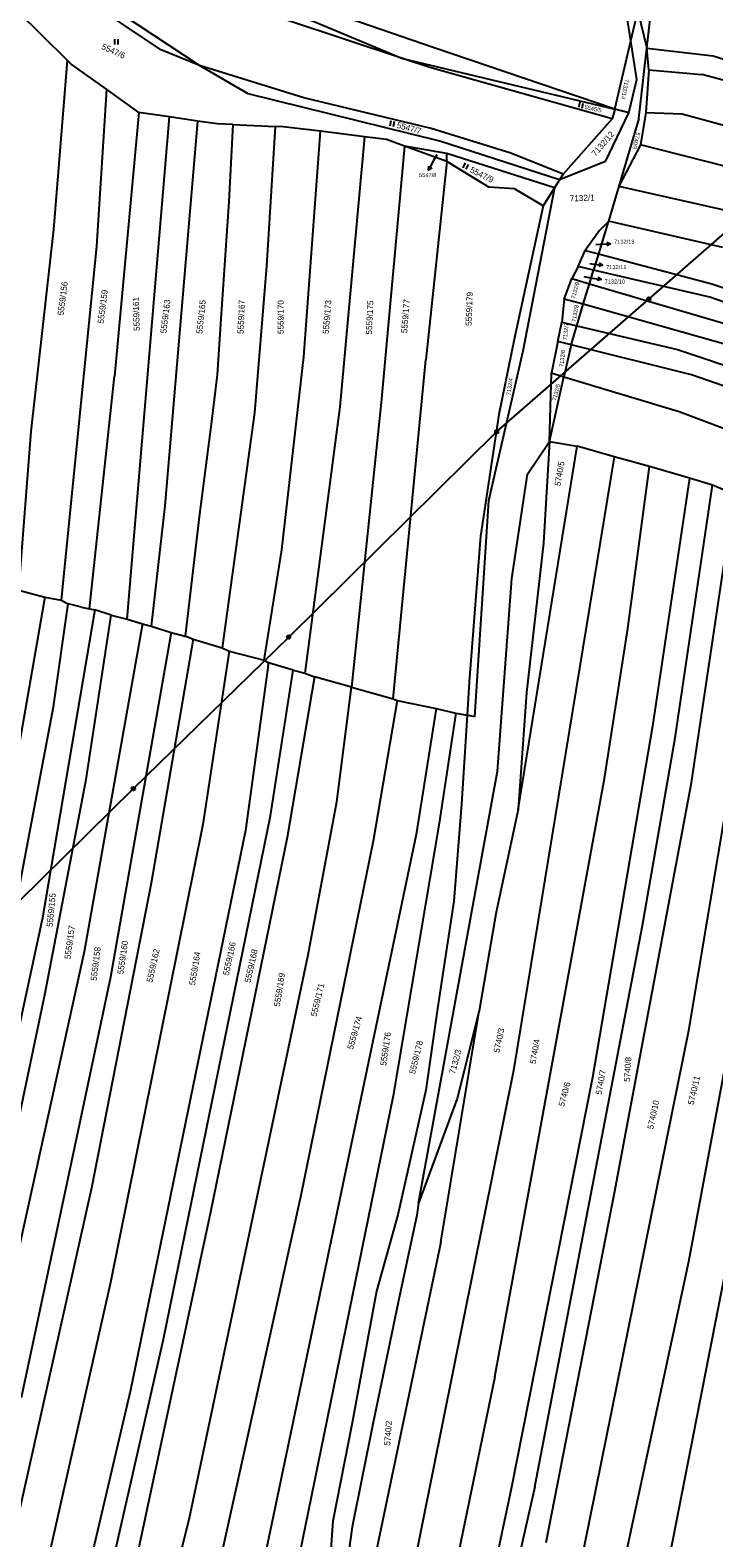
# Model space of a CAD drawing. Extents: x -593183 to -588034, y -1130415 to -1124994.
# Drawn here: x -591049.3 to -590858.4, y -1126833.9 to -1126413 of the extents above; entities that cross this region are included whole.
import ezdxf

# ---------------------------------------------------------------- set-up
doc = ezdxf.new("R2010")
doc.units = 0
for name, color, linetype in [('Vrstva 1', 7, 'Continuous'), ('Vrstva 12', 7, 'Continuous'), ('Vrstva 16', 7, 'Continuous'), ('Vrstva 18', 7, 'Continuous'), ('Vrstva 25', 7, 'Continuous'), ('Vrstva 26', 7, 'Continuous')]:
    doc.layers.add(name, color=color, linetype=linetype)

msp = doc.modelspace()

# ---------------------------------------------------------------- linework, layer by layer
at = {"layer": 'Vrstva 1'}
for p, q in [((-591035.5, -1126403.26), (-591012.99, -1126418.42)), ((-590990.37, -1126402.01), (-590945.33, -1126420.89)), ((-590881.56, -1126415.98), (-590884.07, -1126400.03)), ((-590877.09, -1126418), (-590875.23, -1126401.59)), ((-591038.87, -1126421.42), (-591052.88, -1126407.6)), ((-591002, -1126422.84), (-591027.68, -1126405.91)), ((-590936.7, -1126417.8), (-590974.9, -1126404.74)), ((-590881.56, -1126415.98), (-590879.61, -1126407.64)), ((-590879.61, -1126407.64), (-590877.09, -1126418)), ((-590945.33, -1126420.89), (-590977.35, -1126410.31)), ((-590886.01, -1126435.04), (-590881.56, -1126415.98)), ((-590879.87, -1126426.72), (-590881.56, -1126415.98)), ((-591002, -1126422.84), (-591012.99, -1126418.42)), ((-590886.01, -1126435.04), (-590936.7, -1126417.8)), ((-590879.32, -1126437.66), (-590877.09, -1126418)), ((-590877.09, -1126418), (-590858.61, -1126420.13)), ((-590876.56, -1126424.1), (-590877.09, -1126418)), ((-590858.61, -1126420.13), (-590806.66, -1126436.42)), ((-591042.66, -1126468.68), (-591038.87, -1126421.42)), ((-591037.8, -1126422.48), (-591038.87, -1126421.42)), ((-591027.99, -1126429.5), (-591037.8, -1126422.48)), ((-590972.82, -1126431.84), (-591002, -1126422.84)), ((-590988.41, -1126430.81), (-591002, -1126422.84)), ((-590937.71, -1126423.41), (-590945.33, -1126420.89)), ((-590945.33, -1126420.89), (-590886.01, -1126435.04)), ((-590886.79, -1126437.76), (-590937.71, -1126423.41)), ((-590876.56, -1126424.1), (-590877.34, -1126436.01)), ((-590876.56, -1126424.1), (-590861.73, -1126425.37)), ((-590882.07, -1126436.04), (-590879.87, -1126426.72)), ((-590836.66, -1126432.03), (-590861.73, -1126425.37)), ((-591027.99, -1126429.5), (-591030.78, -1126473.31)), ((-591018.94, -1126435.97), (-591027.99, -1126429.5)), ((-590934.92, -1126443.94), (-590988.41, -1126430.81)), ((-590937.3, -1126440.41), (-590972.82, -1126431.84)), ((-591018.94, -1126435.97), (-591025.68, -1126509.58)), ((-591022.15, -1126577.44), (-591010.33, -1126437.21)), ((-591010.33, -1126437.21), (-591018.94, -1126435.97)), ((-591002.5, -1126438.35), (-591010.33, -1126437.21)), ((-590888.64, -1126449.69), (-590882.07, -1126436.04)), ((-590886.01, -1126435.04), (-590886.79, -1126437.76)), ((-590882.07, -1126436.04), (-590886.01, -1126435.04)), ((-590877.34, -1126436.01), (-590878.88, -1126445.02)), ((-590877.34, -1126436.01), (-590867.19, -1126436.37)), ((-590867.19, -1126436.37), (-590830.58, -1126446.42)), ((-591002.5, -1126438.35), (-591011.71, -1126545.79)), ((-590997.02, -1126439.14), (-591002.5, -1126438.35)), ((-590992.71, -1126439.33), (-590997.02, -1126439.14)), ((-590992.71, -1126439.33), (-590993.79, -1126460.85)), ((-590992.71, -1126439.33), (-590980.85, -1126439.86)), ((-590980.85, -1126439.86), (-590983.24, -1126478.9)), ((-590978.59, -1126439.96), (-590980.85, -1126439.86)), ((-590968.21, -1126441.23), (-590978.59, -1126439.96)), ((-590972.86, -1126504.18), (-590968.21, -1126441.23)), ((-590955.92, -1126442.74), (-590968.21, -1126441.23)), ((-590915.08, -1126447.3), (-590937.3, -1126440.41)), ((-590886.79, -1126437.76), (-590900.42, -1126453.15)), ((-590879.32, -1126437.66), (-590884.92, -1126456.54)), ((-590955.92, -1126442.74), (-590962.79, -1126518.13)), ((-590949.81, -1126443.49), (-590955.92, -1126442.74)), ((-590944.76, -1126445.34), (-590951.29, -1126516.95)), ((-590944.76, -1126445.34), (-590949.81, -1126443.49)), ((-590932.94, -1126449.66), (-590944.76, -1126445.34)), ((-590932.92, -1126447.46), (-590944.76, -1126445.34)), ((-590901.45, -1126454.79), (-590934.92, -1126443.94)), ((-590878.88, -1126445.02), (-590884.92, -1126456.54)), ((-590848.57, -1126452.67), (-590878.88, -1126445.02)), ((-590932.94, -1126449.66), (-590938.79, -1126505)), ((-590932.94, -1126449.66), (-590932.92, -1126447.46)), ((-590921.22, -1126456.79), (-590932.94, -1126449.66)), ((-590902.85, -1126457.03), (-590932.92, -1126447.46)), ((-590900.42, -1126453.15), (-590915.08, -1126447.3)), ((-590888.64, -1126449.69), (-590901.45, -1126454.79)), ((-590900.42, -1126453.15), (-590901.45, -1126454.79)), ((-590913.99, -1126457.32), (-590921.22, -1126456.79)), ((-590906.01, -1126462.04), (-590913.99, -1126457.32)), ((-590902.85, -1126457.03), (-590911.73, -1126502.6)), ((-590902.85, -1126457.03), (-590906.01, -1126462.04)), ((-590901.45, -1126454.79), (-590902.85, -1126457.03)), ((-590884.92, -1126456.54), (-590887.82, -1126466.29)), ((-590884.92, -1126456.54), (-590853.08, -1126463.7)), ((-590993.79, -1126460.85), (-590996.07, -1126493.62)), ((-590906.01, -1126462.04), (-590913.99, -1126498.85)), ((-590887.87, -1126466.47), (-590890.58, -1126475.45)), ((-590890.32, -1126468.95), (-590887.87, -1126466.47)), ((-590887.82, -1126466.29), (-590887.87, -1126466.47)), ((-590855.84, -1126473.62), (-590887.82, -1126466.29)), ((-591048.97, -1126525.04), (-591042.66, -1126468.68)), ((-590890.32, -1126468.95), (-590894.31, -1126474.46)), ((-591030.78, -1126473.31), (-591040.65, -1126572.15)), ((-590896.29, -1126478.99), (-590894.31, -1126474.46)), ((-590894.31, -1126474.46), (-590890.58, -1126475.45)), ((-590983.24, -1126478.9), (-590986.61, -1126519.85)), ((-590896.29, -1126478.99), (-590897.99, -1126482.36)), ((-590891.95, -1126479.99), (-590896.29, -1126478.99)), ((-590890.58, -1126475.45), (-590891.95, -1126479.99)), ((-590890.58, -1126475.45), (-590858.91, -1126483.81)), ((-590900.13, -1126488.13), (-590897.99, -1126482.36)), ((-590897.99, -1126482.36), (-590893.1, -1126483.79)), ((-590893.1, -1126483.79), (-590891.95, -1126479.99)), ((-590859.47, -1126487.49), (-590891.95, -1126479.99)), ((-590894.83, -1126489.53), (-590893.1, -1126483.79)), ((-590893.1, -1126483.79), (-590851.55, -1126495.96)), ((-590815.96, -1126502.74), (-590859.47, -1126487.49)), ((-590858.91, -1126483.81), (-590820.95, -1126496.27)), ((-590900.13, -1126488.13), (-590900.85, -1126494.53)), ((-590894.83, -1126489.53), (-590900.13, -1126488.13)), ((-590896.64, -1126495.53), (-590894.83, -1126489.53)), ((-590835.42, -1126506.28), (-590894.83, -1126489.53)), ((-590996.07, -1126493.62), (-590997.03, -1126509.24)), ((-590901.98, -1126499.92), (-590900.85, -1126494.53)), ((-590900.85, -1126494.53), (-590896.64, -1126495.53)), ((-590898.16, -1126500.59), (-590896.64, -1126495.53)), ((-590896.64, -1126495.53), (-590868.56, -1126502.18)), ((-590913.99, -1126498.85), (-590918.38, -1126520.3)), ((-590901.98, -1126499.92), (-590903.71, -1126508.68)), ((-590898.22, -1126500.86), (-590901.98, -1126499.92)), ((-590979.03, -1126558.05), (-590972.86, -1126504.18)), ((-590911.73, -1126502.6), (-590921.25, -1126544.41)), ((-590898.22, -1126500.86), (-590900.22, -1126509.73)), ((-590898.16, -1126500.59), (-590898.22, -1126500.86)), ((-590864.6, -1126509.26), (-590898.22, -1126500.86)), ((-590868.56, -1126502.18), (-590829.48, -1126515.21)), ((-590947.89, -1126599.68), (-590938.79, -1126505)), ((-590904.3, -1126527.87), (-590903.71, -1126508.68)), ((-590903.71, -1126508.68), (-590900.22, -1126509.73)), ((-591032.7, -1126574.54), (-591025.68, -1126509.58)), ((-590997.03, -1126509.24), (-590998.74, -1126522.95)), ((-590904.3, -1126527.87), (-590900.22, -1126509.73)), ((-590900.22, -1126509.73), (-590868.02, -1126519.45)), ((-590838.54, -1126518.33), (-590864.6, -1126509.26)), ((-590951.29, -1126516.95), (-590959.55, -1126596.45)), ((-590986.61, -1126519.85), (-590995.7, -1126585.39)), ((-590962.79, -1126518.13), (-590972.57, -1126592.54)), ((-590918.38, -1126520.3), (-590923.49, -1126554.28)), ((-590868.02, -1126519.45), (-590831.49, -1126533.33)), ((-591052.44, -1126569.35), (-591048.97, -1126525.04)), ((-590998.74, -1126522.95), (-591001.98, -1126548.1)), ((-590912.99, -1126630.56), (-590896.51, -1126529.13)), ((-590910.37, -1126536.92), (-590904.3, -1126527.87)), ((-590904.3, -1126527.87), (-590905.97, -1126556.17)), ((-590904.3, -1126527.87), (-590896.51, -1126529.13)), ((-590886.2, -1126532.1), (-590896.51, -1126529.13)), ((-590886.2, -1126532.1), (-590914.28, -1126703.43)), ((-590876.33, -1126534.85), (-590886.2, -1126532.1)), ((-590914.74, -1126566.12), (-590910.37, -1126536.92)), ((-590882.36, -1126580.08), (-590876.33, -1126534.85)), ((-590865.14, -1126538.04), (-590876.33, -1126534.85)), ((-590865.14, -1126538.04), (-590875.49, -1126607.33)), ((-590858.78, -1126540.02), (-590865.14, -1126538.04)), ((-590869.16, -1126610.6), (-590858.78, -1126540.02)), ((-590852.71, -1126542.56), (-590864.77, -1126623.65)), ((-590852.71, -1126542.56), (-590858.78, -1126540.02)), ((-591011.71, -1126545.79), (-591015.51, -1126579.35)), ((-590921.25, -1126544.41), (-590925.22, -1126604.73)), ((-591001.98, -1126548.1), (-591006.01, -1126582.17)), ((-590923.49, -1126554.28), (-590926.65, -1126594.91)), ((-590983.96, -1126588.9), (-590979.03, -1126558.05)), ((-590905.97, -1126556.17), (-590910.69, -1126597.88)), ((-590918.8, -1126619.88), (-590914.74, -1126566.12)), ((-591045.14, -1126571.31), (-591060.01, -1126656.25)), ((-591052.44, -1126569.35), (-591045.14, -1126571.31)), ((-591045.14, -1126571.31), (-591040.65, -1126572.15)), ((-591031.24, -1126574.82), (-591045.87, -1126660.79)), ((-591042.76, -1126601.91), (-591038.68, -1126573.14)), ((-591040.65, -1126572.15), (-591038.68, -1126573.14)), ((-591034.89, -1126574.12), (-591038.68, -1126573.14)), ((-591034.89, -1126574.12), (-591032.7, -1126574.54)), ((-591032.7, -1126574.54), (-591031.24, -1126574.82)), ((-591026.65, -1126576.31), (-591031.24, -1126574.82)), ((-591017.94, -1126578.7), (-591034.21, -1126670.29)), ((-591033.65, -1126622.17), (-591026.65, -1126576.31)), ((-591026.65, -1126576.31), (-591022.15, -1126577.44)), ((-591022.15, -1126577.44), (-591017.94, -1126578.7)), ((-591017.94, -1126578.7), (-591015.51, -1126579.35)), ((-591015.51, -1126579.35), (-591009.9, -1126581.17)), ((-590888.87, -1126621.92), (-590882.36, -1126580.08)), ((-591009.9, -1126581.17), (-591026.88, -1126677.39)), ((-591003.72, -1126582.99), (-591015.5, -1126651.12)), ((-591009.9, -1126581.17), (-591006.01, -1126582.17)), ((-591006.01, -1126582.17), (-591005.55, -1126582.29)), ((-591005.55, -1126582.29), (-591003.72, -1126582.99)), ((-591003.72, -1126582.99), (-590995.7, -1126585.39)), ((-590993.74, -1126586.37), (-591001.04, -1126634.71)), ((-590995.7, -1126585.39), (-590993.74, -1126586.37)), ((-590993.74, -1126586.37), (-590983.96, -1126588.9)), ((-590982.69, -1126589.6), (-590989.15, -1126636.4)), ((-590983.96, -1126588.9), (-590982.69, -1126589.6)), ((-590975.8, -1126591.66), (-590982.69, -1126589.6)), ((-590982.12, -1126632.37), (-590975.8, -1126591.66)), ((-590975.8, -1126591.66), (-590972.57, -1126592.54)), ((-590972.57, -1126592.54), (-590969.9, -1126593.52)), ((-590969.9, -1126593.52), (-590977.48, -1126638.36)), ((-590959.55, -1126596.45), (-590969.9, -1126593.52)), ((-590963.62, -1126628.42), (-590959.55, -1126596.45)), ((-590959.55, -1126596.45), (-590947.89, -1126599.68)), ((-590926.65, -1126594.91), (-590927.25, -1126604.25)), ((-590946.77, -1126600.1), (-590953.5, -1126639.39)), ((-590947.89, -1126599.68), (-590946.77, -1126600.1)), ((-590946.77, -1126600.1), (-590935.87, -1126602.35)), ((-590910.69, -1126597.88), (-590912.99, -1126630.56)), ((-591056.79, -1126676.03), (-591042.76, -1126601.91)), ((-590935.87, -1126602.35), (-590941.48, -1126637.53)), ((-590935.87, -1126602.35), (-590930.43, -1126603.68)), ((-590930.43, -1126603.68), (-590935.05, -1126634.36)), ((-590930.43, -1126603.68), (-590927.25, -1126604.25)), ((-590927.25, -1126604.25), (-590928.83, -1126629.12)), ((-590925.22, -1126604.73), (-590927.25, -1126604.25)), ((-590875.49, -1126607.33), (-590892.29, -1126705.38)), ((-590878.34, -1126662.92), (-590869.16, -1126610.6)), ((-590865.36, -1126692.24), (-590851.66, -1126610.67)), ((-591045.15, -1126682.35), (-591033.65, -1126622.17)), ((-590940.82, -1126740.47), (-590918.8, -1126619.88)), ((-590919.55, -1126788.99), (-590888.87, -1126621.92)), ((-590864.77, -1126623.65), (-590886.22, -1126737.67)), ((-590971.61, -1126671.18), (-590963.62, -1126628.42)), ((-590928.83, -1126629.12), (-590930.95, -1126656.14)), ((-590912.99, -1126630.56), (-590919.18, -1126659.26)), ((-591001.04, -1126634.71), (-591026.84, -1126762.58)), ((-591012, -1126778.42), (-590982.12, -1126632.37)), ((-590935.05, -1126634.36), (-590947.93, -1126710.53)), ((-590989.15, -1126636.4), (-591021.24, -1126792.68)), ((-590977.48, -1126638.36), (-590998.93, -1126742.99)), ((-590941.48, -1126637.53), (-590989.88, -1126868.47)), ((-590865.36, -1126756.74), (-590842.92, -1126636.23)), ((-590953.5, -1126639.39), (-590973.7, -1126738.32)), ((-591015.5, -1126651.12), (-591032.03, -1126735.82)), ((-590930.95, -1126656.14), (-590935.49, -1126686.11)), ((-590919.18, -1126659.26), (-590923.92, -1126686.75)), ((-591045.87, -1126660.79), (-591068.16, -1126764.36)), ((-590908.39, -1126819.67), (-590878.34, -1126662.92)), ((-591034.21, -1126670.29), (-591064.23, -1126806.44)), ((-591004.84, -1126828.75), (-590971.61, -1126671.18)), ((-590838.7, -1126674.88), (-590870.73, -1126838.99)), ((-591026.88, -1126677.39), (-591035.97, -1126720.5)), ((-591061.56, -1126760.16), (-591045.15, -1126682.35)), ((-590935.49, -1126686.11), (-590938.78, -1126708.95)), ((-590934.64, -1126751.39), (-590923.92, -1126686.75)), ((-590923.92, -1126686.75), (-590930, -1126711.22)), ((-590905.33, -1126889.41), (-590865.36, -1126692.24)), ((-590914.28, -1126703.43), (-590949.65, -1126878.56)), ((-590892.29, -1126705.38), (-590915.01, -1126820.2)), ((-590947.93, -1126710.53), (-590980.76, -1126870.94)), ((-590938.78, -1126708.95), (-590946.57, -1126743.73)), ((-590930, -1126711.22), (-590940.82, -1126740.47)), ((-591035.97, -1126720.5), (-591051.81, -1126794.83)), ((-591032.03, -1126735.82), (-591053.05, -1126829.86)), ((-590973.7, -1126738.32), (-591001.85, -1126865.69)), ((-590886.22, -1126737.67), (-590905.25, -1126835.28)), ((-590998.93, -1126742.99), (-591024.07, -1126860.54)), ((-590946.57, -1126743.73), (-590952.53, -1126765.05)), ((-590941.3, -1126743.79), (-590946.47, -1126767.78)), ((-590940.82, -1126740.47), (-590941.3, -1126743.79)), ((-590934.64, -1126751.39), (-590960.74, -1126876.09)), ((-590894.63, -1126893.13), (-590865.36, -1126756.74)), ((-591026.84, -1126762.58), (-591047.66, -1126855.07)), ((-590952.53, -1126765.05), (-590959.4, -1126801.78)), ((-590946.47, -1126767.78), (-590953.56, -1126802.16)), ((-591030.43, -1126859.07), (-591012, -1126778.42)), ((-590919.55, -1126788.99), (-590938.47, -1126880.7)), ((-591021.24, -1126792.68), (-591036.51, -1126857.66)), ((-590959.4, -1126801.78), (-590964.74, -1126829.24)), ((-590953.56, -1126802.16), (-590959.32, -1126830.88)), ((-590915.01, -1126820.2), (-590928.24, -1126883.34)), ((-590908.39, -1126819.67), (-590922.99, -1126884.51)), ((-591013.53, -1126862.98), (-591004.84, -1126828.75)), ((-590964.74, -1126829.24), (-590966.45, -1126852.45)), ((-590959.32, -1126830.88), (-590962.49, -1126852.62))]:
    msp.add_line(p, q, dxfattribs=at)
at = {"layer": 'Vrstva 12'}
for p, q in [((-590876.53, -1126488.06), (-590812.31, -1126431.98)), ((-590919.02, -1126525.15), (-590876.53, -1126488.06)), ((-590977.09, -1126582.41), (-590919.02, -1126525.15)), ((-591020.43, -1126624.72), (-590977.09, -1126582.41)), ((-591071.92, -1126675.38), (-591020.43, -1126624.72))]:
    msp.add_line(p, q, dxfattribs=at)
at = {"layer": 'Vrstva 16'}
for p, q in [((-590935.75, -1126447.83), (-590936.61, -1126449.42)), ((-590891.37, -1126472.8), (-590890.23, -1126472.75)), ((-590892.99, -1126478.12), (-590892.44, -1126478.19)), ((-590894.67, -1126481.78), (-590892.83, -1126482.09))]:
    msp.add_line(p, q, dxfattribs=at)
at = {"layer": 'Vrstva 25'}
for p, q in [((-591025.71, -1126415.49), (-591025.71, -1126416.99)), ((-591024.69, -1126416.99), (-591024.69, -1126415.49)), ((-590895.83, -1126433.12), (-590896.14, -1126434.58)), ((-590895.14, -1126434.79), (-590894.83, -1126433.33)), ((-590948.59, -1126438.28), (-590948.82, -1126439.76)), ((-590947.81, -1126439.91), (-590947.58, -1126438.43)), ((-590936.61, -1126449.42), (-590938.03, -1126452.06)), ((-590927.81, -1126450.04), (-590928.47, -1126451.38)), ((-590927.55, -1126451.83), (-590926.89, -1126450.49)), ((-590890.23, -1126472.75), (-590887.23, -1126472.63)), ((-590892.44, -1126478.19), (-590889.46, -1126478.57)), ((-590892.83, -1126482.09), (-590889.87, -1126482.59))]:
    msp.add_line(p, q, dxfattribs=at)
for points in [[(-590937.12, -1126451.42), (-590938.03, -1126452.06), (-590938, -1126450.94)], [(-590888.25, -1126472.17), (-590887.23, -1126472.63), (-590888.21, -1126473.17)], [(-590890.39, -1126477.95), (-590889.46, -1126478.57), (-590890.52, -1126478.94)], [(-590890.77, -1126481.93), (-590889.87, -1126482.59), (-590890.94, -1126482.92)]]:
    msp.add_lwpolyline(points, dxfattribs=at)
at = {"layer": 'Vrstva 26'}
for centre, radius in [((-590876.53, -1126488.06), 0.5), ((-590876.53, -1126488.06), 0.3), ((-590876.53, -1126488.06), 0.15), ((-590919.02, -1126525.15), 0.5), ((-590919.02, -1126525.15), 0.3), ((-590919.02, -1126525.15), 0.15), ((-590977.09, -1126582.41), 0.5), ((-590977.09, -1126582.41), 0.3), ((-590977.09, -1126582.41), 0.15), ((-591020.43, -1126624.72), 0.5), ((-591020.43, -1126624.72), 0.3), ((-591020.43, -1126624.72), 0.15)]:
    msp.add_circle(centre, radius, dxfattribs=at)

# ---------------------------------------------------------------- texts
at = {"layer": 'Vrstva 16'}
for s, p in [('5547/8', (-590940.67, -1126454.01)), ('7132/13', (-590886.23, -1126472.63)), ('7132/11', (-590888.46, -1126479.71)), ('7132/10', (-590888.87, -1126483.73))]:
    msp.add_text(s, height=1.14, dxfattribs=at).set_placement(p)
at = {"layer": 'Vrstva 18'}
for s, height, rotation, p in [('5547/6', 1.7, 335.6701, (-591029.54, -1126418.17)), ('7132/14', 1.14, 258.6617, (-590883.16, -1126426.56)), ('5545/5', 1.14, 348.1001, (-590894.55, -1126434.99)), ('5547/7', 1.7, 344.7357, (-590947.06, -1126440.23)), ('7132/12', 1.7, 49.4221, (-590891.39, -1126448.37)), ('5740/9', 1.14, 255.9638, (-590880.01, -1126441.42)), ('5547/9', 1.7, 333.7407, (-590926.64, -1126452.59)), ('7132/1', 1.7, 2.4211, (-590898.56, -1126460.83)), ('5559/156', 1.7, 82.9644, (-591039.94, -1126492.7)), ('7132/9', 1.14, 73.9169, (-590897.19, -1126488.07)), ('5559/159', 1.7, 82.769, (-591028.77, -1126494.96)), ('5559/161', 1.7, 91.8412, (-591018.65, -1126496.94)), ('5559/179', 1.7, 87.9242, (-590926.02, -1126495.58)), ('5559/163', 1.7, 82.95, (-591011.26, -1126497.73)), ('5559/165', 1.7, 83.8232, (-591001.23, -1126497.84)), ('5559/167', 1.7, 87.4444, (-590989.72, -1126497.82)), ('5559/170', 1.7, 90, (-590978.49, -1126497.84)), ('5559/173', 1.7, 85.5029, (-590965.92, -1126497.86)), ('5559/175', 1.7, 87.2829, (-590953.86, -1126497.99)), ('5559/177', 1.7, 85.3779, (-590944.03, -1126497.64)), ('7132/8', 1.14, 79.6263, (-590896.96, -1126494.53)), ('7132/7', 1.14, 84.2985, (-590899.4, -1126499.61)), ('7132/6', 1.14, 84.1037, (-590900.38, -1126507.07)), ('7132/4', 1.14, 81.2825, (-590915.2, -1126515.01)), ('7132/5', 1.14, 76.102, (-590902.42, -1126516.56)), ('5740/5', 1.7, 80.3414, (-590901.21, -1126540.36)), ('5559/155', 1.7, 84.703, (-591043, -1126663.42)), ('5559/157', 1.7, 82.3332, (-591038.03, -1126672.44)), ('5559/160', 1.7, 81.7271, (-591023.28, -1126676.68)), ('5559/166', 1.7, 77.9351, (-590993.82, -1126677.01)), ('5559/158', 1.7, 82.893, (-591030.73, -1126678.46)), ('5559/162', 1.7, 77.5139, (-591015.16, -1126678.96)), ('5559/164', 1.7, 80.4642, (-591003.26, -1126679.77)), ('5559/168', 1.7, 77.3415, (-590987.79, -1126679.04)), ('5559/169', 1.7, 81.2193, (-590979.57, -1126685.7)), ('5559/171', 1.7, 76.2315, (-590969.33, -1126688.52)), ('5559/174', 1.7, 73.7853, (-590959.18, -1126697.72)), ('5559/176', 1.7, 81.8933, (-590949.87, -1126702.22)), ('5740/3', 1.7, 77.9506, (-590918.28, -1126698.61)), ('5559/178', 1.7, 76.313, (-590941.82, -1126704.56)), ('7132/3', 1.7, 73.9415, (-590930.71, -1126704.55)), ('5740/4', 1.7, 80.07, (-590908.12, -1126701.72)), ('5740/8', 1.7, 86.6799, (-590881.82, -1126706.65)), ('5740/6', 1.7, 74.7345, (-590900.18, -1126713.63)), ('5740/7', 1.7, 79.7033, (-590889.74, -1126710.28)), ('5740/11', 1.7, 77.0918, (-590864.03, -1126713.16)), ('5740/10', 1.7, 78.2114, (-590875.31, -1126719.98)), ('5740/2', 1.7, 85.6131, (-590948.78, -1126808.23))]:
    msp.add_text(s, height=height, rotation=rotation, dxfattribs=at).set_placement(p)
for s, p in [('5547/8', (-590935.75, -1126447.83)), ('7132/13', (-590891.37, -1126472.8)), ('7132/11', (-590892.99, -1126478.12)), ('7132/10', (-590894.67, -1126481.78))]:
    msp.add_text(s, height=0.1, dxfattribs=at).set_placement(p)

doc.saveas('drawing.dxf')
